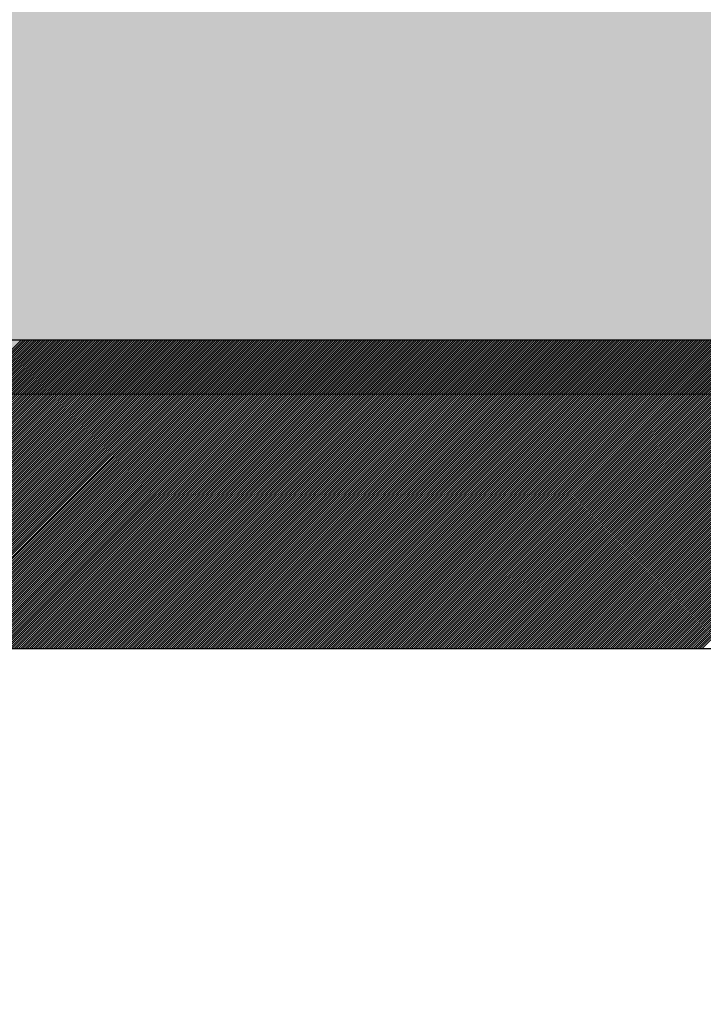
# Model space of a CAD drawing. Extents: x 3940905 to 4145695, y 925352 to 1109797.
# Tile 657 of 1056: x 4033986 to 4034041, y 1099070 to 1099149. Entities that reach past the tile are written whole.
import ezdxf

# ---------------------------------------------------------------- set-up
doc = ezdxf.new("R2010")
doc.units = 0
doc.header["$LTSCALE"] = 750
doc.header["$MEASUREMENT"] = 0
doc.layers.get('0').update_dxf_attribs({"linetype": 'CONTINUOUS', "lineweight": 0})
doc.layers.add('CKD Equipments', color=252, linetype='CONTINUOUS', lineweight=0)
doc.layers.add('COLUMN', color=1, linetype='CONTINUOUS', lineweight=9)

# ---------------------------------------------------------------- blocks, each defined once
blk = doc.blocks.new('COLUMN')
at = {"layer": 'COLUMN'}
h = blk.add_hatch(color=1, dxfattribs=at)
h.dxf.hatch_style = 1
h.paths.add_polyline_path([(2683498.959, 965771.063), (2684447.959, 965771.063), (2684447.959, 965331.063), (2683498.959, 965331.063)])
h.paths.add_polyline_path([(2684237.959, 970191.063), (2683498.959, 970191.063), (2683498.959, 969191.063), (2684237.959, 969191.063)])
h.paths.add_polyline_path([(2687442.959, 969266.063), (2687037.959, 969266.063), (2687037.959, 970031.063), (2687442.959, 970031.063)])
h.paths.add_polyline_path([(2687107.959, 972041.447), (2687643.959, 972041.447), (2687643.959, 971756.063), (2687107.959, 971756.063)])
h.paths.add_polyline_path([(2683498.959, 973491.063), (2684407.959, 973491.063), (2684407.959, 973041.063), (2683498.959, 973041.063)])
h.paths.add_polyline_path([(2683648.959, 975761.063), (2683977.959, 975761.063), (2683977.959, 975211.063), (2683648.959, 975211.063)])
h.paths.add_polyline_path([(2686977.959, 975811.063), (2687727.959, 975811.063), (2687727.959, 975476.063), (2686977.959, 975476.063)])
h.paths.add_polyline_path([(2689868.959, 975851.063), (2689027.959, 975851.063), (2689027.959, 975556.063), (2689868.959, 975556.063)])
h.paths.add_polyline_path([(2686977.959, 973346.063), (2687643.959, 973346.063), (2687643.959, 973116.063), (2686977.959, 973116.063)])
h.paths.add_polyline_path([(2683823.959, 977646.063), (2684028.959, 977646.063), (2684028.959, 977211.063), (2683823.959, 977211.063)])
h.paths.add_polyline_path([(2683823.959, 979911.063), (2684103.959, 979911.063), (2684103.959, 980241.063), (2683823.959, 980241.063)])
h.paths.add_polyline_path([(2687803.959, 979891.063), (2688003.959, 979891.063), (2688003.959, 980241.063), (2687803.959, 980241.063)])
h.paths.add_polyline_path([(2691583.959, 979836.063), (2692013.959, 979836.063), (2692013.959, 980241.063), (2691583.959, 980241.063)])
h.paths.add_polyline_path([(2691695.959, 977346.063), (2692013.959, 977346.063), (2692013.959, 976786.063), (2691695.959, 976786.063)])
h.paths.add_polyline_path([(2687442.959, 965841.063), (2686812.959, 965841.063), (2686812.959, 965401.063), (2687442.959, 965401.063)])
h.paths.add_polyline_path([(2687467.959, 963421.063), (2686702.959, 963421.063), (2686702.959, 962976.063), (2687467.959, 962976.063)])
h.paths.add_polyline_path([(2684167.959, 963191.063), (2683398.959, 963191.063), (2683398.959, 962446.063), (2684167.959, 962446.063)])
h.paths.add_polyline_path([(2684447.959, 958916.063), (2683398.959, 958916.063), (2683398.959, 959356.063), (2684447.959, 959356.063)])
h.paths.add_polyline_path([(2684447.959, 957356.063), (2683413.959, 957356.063), (2683413.959, 956916.063), (2684447.959, 956916.063)])
h.paths.add_polyline_path([(2687457.959, 957436.063), (2686707.959, 957436.063), (2686707.959, 956996.063), (2687457.959, 956996.063)])
h.paths.add_polyline_path([(2687452.959, 959516.063), (2686692.959, 959516.063), (2686692.959, 959086.063), (2687452.959, 959086.063)])
h.paths.add_polyline_path([(2683413.959, 953326.063), (2684312.959, 953326.063), (2684312.959, 953776.063), (2683413.959, 953776.063)])
h.paths.add_polyline_path([(2683293.959, 952396.063), (2683767.959, 952396.063), (2683767.959, 951976.063), (2683293.959, 951976.063)])
h.paths.add_polyline_path([(2682463.959, 977841.063), (2681833.959, 977841.063), (2681833.959, 977051.063), (2682463.959, 977051.063)])
at = {"color": 2}
blk.add_lwpolyline([(2682463.959, 977841.063), (2681833.959, 977841.063), (2681833.959, 977051.063), (2682463.959, 977051.063)], close=True, dxfattribs=at)
at = {"layer": 'COLUMN', "color": 1}
blk.add_lwpolyline([(2682463.959, 977841.063), (2681833.959, 977841.063), (2681833.959, 977051.063), (2682463.959, 977051.063)], close=True, dxfattribs=at)

msp = doc.modelspace()

# ---------------------------------------------------------------- linework, layer by layer
at = {"layer": 'CKD Equipments', "lineweight": -2, "ltscale": 0.2}
for p, q in [((4034540.236, 1099123.329, -7.609), (4033875.236, 1099123.329, -7.609)), ((4034540.236, 1099123.329, -7.609), (4033875.236, 1099123.329, -7.609)), ((4034515.236, 1099098.329, -7.609), (4033900.236, 1099098.329, -7.609))]:
    msp.add_line(p, q, dxfattribs=at)
at = {"layer": 'CKD Equipments', "color": 43, "linetype": 'Continuous', "lineweight": -2, "ltscale": 0.2}
for p, q in [((4033961.274, 1099098.329, -7.609), (4033986.274, 1099123.329, -7.609)), ((4033961.45, 1099098.329, -7.609), (4033986.45, 1099123.329, -7.609)), ((4033961.627, 1099098.329, -7.609), (4033986.627, 1099123.329, -7.609)), ((4033961.804, 1099098.329, -7.609), (4033986.804, 1099123.329, -7.609)), ((4033961.981, 1099098.329, -7.609), (4033986.981, 1099123.329, -7.609)), ((4033962.157, 1099098.329, -7.609), (4033987.157, 1099123.329, -7.609)), ((4033962.334, 1099098.329, -7.609), (4033987.334, 1099123.329, -7.609)), ((4033962.511, 1099098.329, -7.609), (4033987.511, 1099123.329, -7.609)), ((4033962.688, 1099098.329, -7.609), (4033987.688, 1099123.329, -7.609)), ((4033962.865, 1099098.329, -7.609), (4033987.865, 1099123.329, -7.609)), ((4033963.041, 1099098.329, -7.609), (4033988.041, 1099123.329, -7.609)), ((4033963.218, 1099098.329, -7.609), (4033988.218, 1099123.329, -7.609)), ((4033963.395, 1099098.329, -7.609), (4033988.395, 1099123.329, -7.609)), ((4033963.572, 1099098.329, -7.609), (4033988.572, 1099123.329, -7.609)), ((4033963.748, 1099098.329, -7.609), (4033988.748, 1099123.329, -7.609)), ((4033963.925, 1099098.329, -7.609), (4033988.925, 1099123.329, -7.609)), ((4033964.102, 1099098.329, -7.609), (4033989.102, 1099123.329, -7.609)), ((4033964.279, 1099098.329, -7.609), (4033989.279, 1099123.329, -7.609)), ((4033964.456, 1099098.329, -7.609), (4033989.456, 1099123.329, -7.609)), ((4033964.632, 1099098.329, -7.609), (4033989.632, 1099123.329, -7.609)), ((4033964.809, 1099098.329, -7.609), (4033989.809, 1099123.329, -7.609)), ((4033964.986, 1099098.329, -7.609), (4033989.986, 1099123.329, -7.609)), ((4033965.163, 1099098.329, -7.609), (4033990.163, 1099123.329, -7.609)), ((4033965.339, 1099098.329, -7.609), (4033990.339, 1099123.329, -7.609)), ((4033965.516, 1099098.329, -7.609), (4033990.516, 1099123.329, -7.609)), ((4033965.693, 1099098.329, -7.609), (4033990.693, 1099123.329, -7.609)), ((4033965.87, 1099098.329, -7.609), (4033990.87, 1099123.329, -7.609)), ((4033966.047, 1099098.329, -7.609), (4033991.047, 1099123.329, -7.609)), ((4033966.223, 1099098.329, -7.609), (4033991.223, 1099123.329, -7.609)), ((4033966.4, 1099098.329, -7.609), (4033991.4, 1099123.329, -7.609)), ((4033966.577, 1099098.329, -7.609), (4033991.577, 1099123.329, -7.609)), ((4033966.754, 1099098.329, -7.609), (4033991.754, 1099123.329, -7.609)), ((4033966.93, 1099098.329, -7.609), (4033991.93, 1099123.329, -7.609)), ((4033967.107, 1099098.329, -7.609), (4033992.107, 1099123.329, -7.609)), ((4033967.284, 1099098.329, -7.609), (4033992.284, 1099123.329, -7.609)), ((4033967.461, 1099098.329, -7.609), (4033992.461, 1099123.329, -7.609)), ((4033967.638, 1099098.329, -7.609), (4033992.638, 1099123.329, -7.609)), ((4033967.814, 1099098.329, -7.609), (4033992.814, 1099123.329, -7.609)), ((4033967.991, 1099098.329, -7.609), (4033992.991, 1099123.329, -7.609)), ((4033968.168, 1099098.329, -7.609), (4033993.168, 1099123.329, -7.609)), ((4033968.345, 1099098.329, -7.609), (4033993.345, 1099123.329, -7.609)), ((4033968.521, 1099098.329, -7.609), (4033993.521, 1099123.329, -7.609)), ((4033968.698, 1099098.329, -7.609), (4033993.698, 1099123.329, -7.609)), ((4033968.875, 1099098.329, -7.609), (4033993.875, 1099123.329, -7.609)), ((4033969.052, 1099098.329, -7.609), (4033994.052, 1099123.329, -7.609)), ((4033969.229, 1099098.329, -7.609), (4033994.229, 1099123.329, -7.609)), ((4033969.405, 1099098.329, -7.609), (4033994.405, 1099123.329, -7.609)), ((4033969.582, 1099098.329, -7.609), (4033994.582, 1099123.329, -7.609)), ((4033969.759, 1099098.329, -7.609), (4033994.759, 1099123.329, -7.609)), ((4033969.936, 1099098.329, -7.609), (4033994.936, 1099123.329, -7.609)), ((4033970.112, 1099098.329, -7.609), (4033995.112, 1099123.329, -7.609)), ((4033970.289, 1099098.329, -7.609), (4033995.289, 1099123.329, -7.609)), ((4033970.466, 1099098.329, -7.609), (4033995.466, 1099123.329, -7.609)), ((4033970.643, 1099098.329, -7.609), (4033995.643, 1099123.329, -7.609)), ((4033970.82, 1099098.329, -7.609), (4033995.82, 1099123.329, -7.609)), ((4033970.996, 1099098.329, -7.609), (4033995.996, 1099123.329, -7.609)), ((4033971.173, 1099098.329, -7.609), (4033996.173, 1099123.329, -7.609)), ((4033971.35, 1099098.329, -7.609), (4033996.35, 1099123.329, -7.609)), ((4033971.527, 1099098.329, -7.609), (4033996.527, 1099123.329, -7.609)), ((4033971.703, 1099098.329, -7.609), (4033996.703, 1099123.329, -7.609)), ((4033971.88, 1099098.329, -7.609), (4033996.88, 1099123.329, -7.609)), ((4033972.057, 1099098.329, -7.609), (4033997.057, 1099123.329, -7.609)), ((4033972.234, 1099098.329, -7.609), (4033997.234, 1099123.329, -7.609)), ((4033972.411, 1099098.329, -7.609), (4033997.411, 1099123.329, -7.609)), ((4033972.587, 1099098.329, -7.609), (4033997.587, 1099123.329, -7.609)), ((4033972.764, 1099098.329, -7.609), (4033997.764, 1099123.329, -7.609)), ((4033972.941, 1099098.329, -7.609), (4033997.941, 1099123.329, -7.609)), ((4033973.118, 1099098.329, -7.609), (4033998.118, 1099123.329, -7.609)), ((4033973.294, 1099098.329, -7.609), (4033998.294, 1099123.329, -7.609)), ((4033973.471, 1099098.329, -7.609), (4033998.471, 1099123.329, -7.609)), ((4033973.648, 1099098.329, -7.609), (4033998.648, 1099123.329, -7.609)), ((4033973.825, 1099098.329, -7.609), (4033998.825, 1099123.329, -7.609)), ((4033974.001, 1099098.329, -7.609), (4033999.001, 1099123.329, -7.609)), ((4033974.178, 1099098.329, -7.609), (4033999.178, 1099123.329, -7.609)), ((4033974.355, 1099098.329, -7.609), (4033999.355, 1099123.329, -7.609)), ((4033974.532, 1099098.329, -7.609), (4033999.532, 1099123.329, -7.609)), ((4033974.709, 1099098.329, -7.609), (4033999.709, 1099123.329, -7.609)), ((4033974.885, 1099098.329, -7.609), (4033999.885, 1099123.329, -7.609)), ((4033975.062, 1099098.329, -7.609), (4034000.062, 1099123.329, -7.609)), ((4033975.239, 1099098.329, -7.609), (4034000.239, 1099123.329, -7.609)), ((4033975.416, 1099098.329, -7.609), (4034000.416, 1099123.329, -7.609)), ((4033975.592, 1099098.329, -7.609), (4034000.592, 1099123.329, -7.609)), ((4033975.769, 1099098.329, -7.609), (4034000.769, 1099123.329, -7.609)), ((4033975.946, 1099098.329, -7.609), (4034000.946, 1099123.329, -7.609)), ((4033976.123, 1099098.329, -7.609), (4034001.123, 1099123.329, -7.609)), ((4033976.3, 1099098.329, -7.609), (4034001.3, 1099123.329, -7.609)), ((4033976.476, 1099098.329, -7.609), (4034001.476, 1099123.329, -7.609)), ((4033976.653, 1099098.329, -7.609), (4034001.653, 1099123.329, -7.609)), ((4033976.83, 1099098.329, -7.609), (4034001.83, 1099123.329, -7.609)), ((4033977.007, 1099098.329, -7.609), (4034002.007, 1099123.329, -7.609)), ((4033977.183, 1099098.329, -7.609), (4034002.183, 1099123.329, -7.609)), ((4033977.36, 1099098.329, -7.609), (4034002.36, 1099123.329, -7.609)), ((4033977.537, 1099098.329, -7.609), (4034002.537, 1099123.329, -7.609)), ((4033977.714, 1099098.329, -7.609), (4034002.714, 1099123.329, -7.609)), ((4033977.891, 1099098.329, -7.609), (4034002.891, 1099123.329, -7.609)), ((4033978.067, 1099098.329, -7.609), (4034003.067, 1099123.329, -7.609)), ((4033978.244, 1099098.329, -7.609), (4034003.244, 1099123.329, -7.609)), ((4033978.421, 1099098.329, -7.609), (4034003.421, 1099123.329, -7.609)), ((4033978.598, 1099098.329, -7.609), (4034003.598, 1099123.329, -7.609)), ((4033978.774, 1099098.329, -7.609), (4034003.774, 1099123.329, -7.609)), ((4033978.951, 1099098.329, -7.609), (4034003.951, 1099123.329, -7.609)), ((4033979.128, 1099098.329, -7.609), (4034004.128, 1099123.329, -7.609)), ((4033979.305, 1099098.329, -7.609), (4034004.305, 1099123.329, -7.609)), ((4033979.482, 1099098.329, -7.609), (4034004.482, 1099123.329, -7.609)), ((4033979.658, 1099098.329, -7.609), (4034004.658, 1099123.329, -7.609)), ((4033979.835, 1099098.329, -7.609), (4034004.835, 1099123.329, -7.609)), ((4033980.012, 1099098.329, -7.609), (4034005.012, 1099123.329, -7.609)), ((4033980.189, 1099098.329, -7.609), (4034005.189, 1099123.329, -7.609)), ((4033980.365, 1099098.329, -7.609), (4034005.365, 1099123.329, -7.609)), ((4033980.542, 1099098.329, -7.609), (4034005.542, 1099123.329, -7.609)), ((4033980.719, 1099098.329, -7.609), (4034005.719, 1099123.329, -7.609)), ((4033980.896, 1099098.329, -7.609), (4034005.896, 1099123.329, -7.609)), ((4033981.073, 1099098.329, -7.609), (4034006.073, 1099123.329, -7.609)), ((4033981.249, 1099098.329, -7.609), (4034006.249, 1099123.329, -7.609)), ((4033981.426, 1099098.329, -7.609), (4034006.426, 1099123.329, -7.609)), ((4033981.603, 1099098.329, -7.609), (4034006.603, 1099123.329, -7.609)), ((4033981.78, 1099098.329, -7.609), (4034006.78, 1099123.329, -7.609)), ((4033981.956, 1099098.329, -7.609), (4034006.956, 1099123.329, -7.609)), ((4033982.133, 1099098.329, -7.609), (4034007.133, 1099123.329, -7.609)), ((4033982.31, 1099098.329, -7.609), (4034007.31, 1099123.329, -7.609)), ((4033982.487, 1099098.329, -7.609), (4034007.487, 1099123.329, -7.609)), ((4033982.664, 1099098.329, -7.609), (4034007.664, 1099123.329, -7.609)), ((4033982.84, 1099098.329, -7.609), (4034007.84, 1099123.329, -7.609)), ((4033983.017, 1099098.329, -7.609), (4034008.017, 1099123.329, -7.609)), ((4033983.194, 1099098.329, -7.609), (4034008.194, 1099123.329, -7.609)), ((4033983.371, 1099098.329, -7.609), (4034008.371, 1099123.329, -7.609)), ((4033983.547, 1099098.329, -7.609), (4034008.547, 1099123.329, -7.609)), ((4033983.724, 1099098.329, -7.609), (4034008.724, 1099123.329, -7.609)), ((4033983.901, 1099098.329, -7.609), (4034008.901, 1099123.329, -7.609)), ((4033984.078, 1099098.329, -7.609), (4034009.078, 1099123.329, -7.609)), ((4033984.255, 1099098.329, -7.609), (4034009.255, 1099123.329, -7.609)), ((4033984.431, 1099098.329, -7.609), (4034009.431, 1099123.329, -7.609)), ((4033984.608, 1099098.329, -7.609), (4034009.608, 1099123.329, -7.609)), ((4033984.785, 1099098.329, -7.609), (4034009.785, 1099123.329, -7.609)), ((4033984.962, 1099098.329, -7.609), (4034009.962, 1099123.329, -7.609)), ((4033985.138, 1099098.329, -7.609), (4034010.138, 1099123.329, -7.609)), ((4033985.315, 1099098.329, -7.609), (4034010.315, 1099123.329, -7.609)), ((4033985.492, 1099098.329, -7.609), (4034010.492, 1099123.329, -7.609)), ((4033985.669, 1099098.329, -7.609), (4034010.669, 1099123.329, -7.609)), ((4033985.846, 1099098.329, -7.609), (4034010.846, 1099123.329, -7.609)), ((4033986.022, 1099098.329, -7.609), (4034011.022, 1099123.329, -7.609)), ((4033986.199, 1099098.329, -7.609), (4034011.199, 1099123.329, -7.609)), ((4033986.376, 1099098.329, -7.609), (4034011.376, 1099123.329, -7.609)), ((4033986.553, 1099098.329, -7.609), (4034011.553, 1099123.329, -7.609)), ((4033986.729, 1099098.329, -7.609), (4034011.729, 1099123.329, -7.609)), ((4033986.906, 1099098.329, -7.609), (4034011.906, 1099123.329, -7.609)), ((4033987.083, 1099098.329, -7.609), (4034012.083, 1099123.329, -7.609)), ((4033987.26, 1099098.329, -7.609), (4034012.26, 1099123.329, -7.609)), ((4033987.437, 1099098.329, -7.609), (4034012.437, 1099123.329, -7.609)), ((4033987.613, 1099098.329, -7.609), (4034012.613, 1099123.329, -7.609)), ((4033987.79, 1099098.329, -7.609), (4034012.79, 1099123.329, -7.609)), ((4033987.967, 1099098.329, -7.609), (4034012.967, 1099123.329, -7.609)), ((4033988.144, 1099098.329, -7.609), (4034013.144, 1099123.329, -7.609)), ((4033988.32, 1099098.329, -7.609), (4034013.32, 1099123.329, -7.609)), ((4033988.497, 1099098.329, -7.609), (4034013.497, 1099123.329, -7.609)), ((4033988.674, 1099098.329, -7.609), (4034013.674, 1099123.329, -7.609)), ((4033988.851, 1099098.329, -7.609), (4034013.851, 1099123.329, -7.609)), ((4033989.028, 1099098.329, -7.609), (4034014.028, 1099123.329, -7.609)), ((4033989.204, 1099098.329, -7.609), (4034014.204, 1099123.329, -7.609)), ((4033989.381, 1099098.329, -7.609), (4034014.381, 1099123.329, -7.609)), ((4033989.558, 1099098.329, -7.609), (4034014.558, 1099123.329, -7.609)), ((4033989.735, 1099098.329, -7.609), (4034014.735, 1099123.329, -7.609)), ((4033989.911, 1099098.329, -7.609), (4034014.911, 1099123.329, -7.609)), ((4033990.088, 1099098.329, -7.609), (4034015.088, 1099123.329, -7.609)), ((4033990.265, 1099098.329, -7.609), (4034015.265, 1099123.329, -7.609)), ((4033990.442, 1099098.329, -7.609), (4034015.442, 1099123.329, -7.609)), ((4033990.619, 1099098.329, -7.609), (4034015.619, 1099123.329, -7.609)), ((4033990.795, 1099098.329, -7.609), (4034015.795, 1099123.329, -7.609)), ((4033990.972, 1099098.329, -7.609), (4034015.972, 1099123.329, -7.609)), ((4033991.149, 1099098.329, -7.609), (4034016.149, 1099123.329, -7.609)), ((4033991.326, 1099098.329, -7.609), (4034016.326, 1099123.329, -7.609)), ((4033991.502, 1099098.329, -7.609), (4034016.502, 1099123.329, -7.609)), ((4033991.679, 1099098.329, -7.609), (4034016.679, 1099123.329, -7.609)), ((4033991.856, 1099098.329, -7.609), (4034016.856, 1099123.329, -7.609)), ((4033992.033, 1099098.329, -7.609), (4034017.033, 1099123.329, -7.609)), ((4033992.209, 1099098.329, -7.609), (4034017.209, 1099123.329, -7.609)), ((4033992.386, 1099098.329, -7.609), (4034017.386, 1099123.329, -7.609)), ((4033992.563, 1099098.329, -7.609), (4034017.563, 1099123.329, -7.609)), ((4033992.74, 1099098.329, -7.609), (4034017.74, 1099123.329, -7.609)), ((4033992.917, 1099098.329, -7.609), (4034017.917, 1099123.329, -7.609)), ((4033993.093, 1099098.329, -7.609), (4034018.093, 1099123.329, -7.609)), ((4033993.27, 1099098.329, -7.609), (4034018.27, 1099123.329, -7.609)), ((4033993.447, 1099098.329, -7.609), (4034018.447, 1099123.329, -7.609)), ((4033993.624, 1099098.329, -7.609), (4034018.624, 1099123.329, -7.609)), ((4033993.8, 1099098.329, -7.609), (4034018.8, 1099123.329, -7.609)), ((4033993.977, 1099098.329, -7.609), (4034018.977, 1099123.329, -7.609)), ((4033994.154, 1099098.329, -7.609), (4034019.154, 1099123.329, -7.609)), ((4033994.331, 1099098.329, -7.609), (4034019.331, 1099123.329, -7.609)), ((4033994.508, 1099098.329, -7.609), (4034019.508, 1099123.329, -7.609)), ((4033994.684, 1099098.329, -7.609), (4034019.684, 1099123.329, -7.609)), ((4033994.861, 1099098.329, -7.609), (4034019.861, 1099123.329, -7.609)), ((4033995.038, 1099098.329, -7.609), (4034020.038, 1099123.329, -7.609)), ((4033995.215, 1099098.329, -7.609), (4034020.215, 1099123.329, -7.609)), ((4033995.391, 1099098.329, -7.609), (4034020.391, 1099123.329, -7.609)), ((4033995.568, 1099098.329, -7.609), (4034020.568, 1099123.329, -7.609)), ((4033995.745, 1099098.329, -7.609), (4034020.745, 1099123.329, -7.609)), ((4033995.922, 1099098.329, -7.609), (4034020.922, 1099123.329, -7.609)), ((4033996.099, 1099098.329, -7.609), (4034021.099, 1099123.329, -7.609)), ((4033996.275, 1099098.329, -7.609), (4034021.275, 1099123.329, -7.609)), ((4033996.452, 1099098.329, -7.609), (4034021.452, 1099123.329, -7.609)), ((4033996.629, 1099098.329, -7.609), (4034021.629, 1099123.329, -7.609)), ((4033996.806, 1099098.329, -7.609), (4034021.806, 1099123.329, -7.609)), ((4033996.982, 1099098.329, -7.609), (4034021.982, 1099123.329, -7.609)), ((4033997.159, 1099098.329, -7.609), (4034022.159, 1099123.329, -7.609)), ((4033997.336, 1099098.329, -7.609), (4034022.336, 1099123.329, -7.609)), ((4033997.513, 1099098.329, -7.609), (4034022.513, 1099123.329, -7.609)), ((4033997.69, 1099098.329, -7.609), (4034022.69, 1099123.329, -7.609)), ((4033997.866, 1099098.329, -7.609), (4034022.866, 1099123.329, -7.609)), ((4033998.043, 1099098.329, -7.609), (4034023.043, 1099123.329, -7.609)), ((4033998.22, 1099098.329, -7.609), (4034023.22, 1099123.329, -7.609)), ((4033998.397, 1099098.329, -7.609), (4034023.397, 1099123.329, -7.609)), ((4033998.573, 1099098.329, -7.609), (4034023.573, 1099123.329, -7.609)), ((4033998.75, 1099098.329, -7.609), (4034023.75, 1099123.329, -7.609)), ((4033998.927, 1099098.329, -7.609), (4034023.927, 1099123.329, -7.609)), ((4033999.104, 1099098.329, -7.609), (4034024.104, 1099123.329, -7.609)), ((4033999.281, 1099098.329, -7.609), (4034024.281, 1099123.329, -7.609)), ((4033999.457, 1099098.329, -7.609), (4034024.457, 1099123.329, -7.609)), ((4033999.634, 1099098.329, -7.609), (4034024.634, 1099123.329, -7.609)), ((4033999.811, 1099098.329, -7.609), (4034024.811, 1099123.329, -7.609)), ((4033999.988, 1099098.329, -7.609), (4034024.988, 1099123.329, -7.609)), ((4034000.164, 1099098.329, -7.609), (4034025.164, 1099123.329, -7.609)), ((4034000.341, 1099098.329, -7.609), (4034025.341, 1099123.329, -7.609)), ((4034000.518, 1099098.329, -7.609), (4034025.518, 1099123.329, -7.609)), ((4034000.695, 1099098.329, -7.609), (4034025.695, 1099123.329, -7.609)), ((4034000.872, 1099098.329, -7.609), (4034025.872, 1099123.329, -7.609)), ((4034001.048, 1099098.329, -7.609), (4034026.048, 1099123.329, -7.609)), ((4034001.225, 1099098.329, -7.609), (4034026.225, 1099123.329, -7.609)), ((4034001.402, 1099098.329, -7.609), (4034026.402, 1099123.329, -7.609)), ((4034001.579, 1099098.329, -7.609), (4034026.579, 1099123.329, -7.609)), ((4034001.755, 1099098.329, -7.609), (4034026.755, 1099123.329, -7.609)), ((4034001.932, 1099098.329, -7.609), (4034026.932, 1099123.329, -7.609)), ((4034002.109, 1099098.329, -7.609), (4034027.109, 1099123.329, -7.609)), ((4034002.286, 1099098.329, -7.609), (4034027.286, 1099123.329, -7.609)), ((4034002.463, 1099098.329, -7.609), (4034027.463, 1099123.329, -7.609)), ((4034002.639, 1099098.329, -7.609), (4034027.639, 1099123.329, -7.609)), ((4034002.816, 1099098.329, -7.609), (4034027.816, 1099123.329, -7.609)), ((4034002.993, 1099098.329, -7.609), (4034027.993, 1099123.329, -7.609)), ((4034003.17, 1099098.329, -7.609), (4034028.17, 1099123.329, -7.609)), ((4034003.346, 1099098.329, -7.609), (4034028.346, 1099123.329, -7.609)), ((4034003.523, 1099098.329, -7.609), (4034028.523, 1099123.329, -7.609)), ((4034003.7, 1099098.329, -7.609), (4034028.7, 1099123.329, -7.609)), ((4034003.877, 1099098.329, -7.609), (4034028.877, 1099123.329, -7.609)), ((4034004.054, 1099098.329, -7.609), (4034029.054, 1099123.329, -7.609)), ((4034004.23, 1099098.329, -7.609), (4034029.23, 1099123.329, -7.609)), ((4034004.407, 1099098.329, -7.609), (4034029.407, 1099123.329, -7.609)), ((4034004.584, 1099098.329, -7.609), (4034029.584, 1099123.329, -7.609)), ((4034004.761, 1099098.329, -7.609), (4034029.761, 1099123.329, -7.609)), ((4034004.937, 1099098.329, -7.609), (4034029.937, 1099123.329, -7.609)), ((4034005.114, 1099098.329, -7.609), (4034030.114, 1099123.329, -7.609)), ((4034005.291, 1099098.329, -7.609), (4034030.291, 1099123.329, -7.609)), ((4034005.468, 1099098.329, -7.609), (4034030.468, 1099123.329, -7.609)), ((4034005.645, 1099098.329, -7.609), (4034030.645, 1099123.329, -7.609)), ((4034005.821, 1099098.329, -7.609), (4034030.821, 1099123.329, -7.609)), ((4034005.998, 1099098.329, -7.609), (4034030.998, 1099123.329, -7.609)), ((4034006.175, 1099098.329, -7.609), (4034031.175, 1099123.329, -7.609)), ((4034006.352, 1099098.329, -7.609), (4034031.352, 1099123.329, -7.609)), ((4034006.528, 1099098.329, -7.609), (4034031.528, 1099123.329, -7.609)), ((4034006.705, 1099098.329, -7.609), (4034031.705, 1099123.329, -7.609)), ((4034006.882, 1099098.329, -7.609), (4034031.882, 1099123.329, -7.609)), ((4034007.059, 1099098.329, -7.609), (4034032.059, 1099123.329, -7.609)), ((4034007.236, 1099098.329, -7.609), (4034032.236, 1099123.329, -7.609)), ((4034007.412, 1099098.329, -7.609), (4034032.412, 1099123.329, -7.609)), ((4034007.589, 1099098.329, -7.609), (4034032.589, 1099123.329, -7.609)), ((4034007.766, 1099098.329, -7.609), (4034032.766, 1099123.329, -7.609)), ((4034007.943, 1099098.329, -7.609), (4034032.943, 1099123.329, -7.609)), ((4034008.119, 1099098.329, -7.609), (4034033.119, 1099123.329, -7.609)), ((4034008.296, 1099098.329, -7.609), (4034033.296, 1099123.329, -7.609)), ((4034008.473, 1099098.329, -7.609), (4034033.473, 1099123.329, -7.609)), ((4034008.65, 1099098.329, -7.609), (4034033.65, 1099123.329, -7.609)), ((4034008.827, 1099098.329, -7.609), (4034033.827, 1099123.329, -7.609)), ((4034009.003, 1099098.329, -7.609), (4034034.003, 1099123.329, -7.609)), ((4034009.18, 1099098.329, -7.609), (4034034.18, 1099123.329, -7.609)), ((4034009.357, 1099098.329, -7.609), (4034034.357, 1099123.329, -7.609)), ((4034009.534, 1099098.329, -7.609), (4034034.534, 1099123.329, -7.609)), ((4034009.71, 1099098.329, -7.609), (4034034.71, 1099123.329, -7.609)), ((4034009.887, 1099098.329, -7.609), (4034034.887, 1099123.329, -7.609)), ((4034010.064, 1099098.329, -7.609), (4034035.064, 1099123.329, -7.609)), ((4034010.241, 1099098.329, -7.609), (4034035.241, 1099123.329, -7.609)), ((4034010.417, 1099098.329, -7.609), (4034035.417, 1099123.329, -7.609)), ((4034010.594, 1099098.329, -7.609), (4034035.594, 1099123.329, -7.609)), ((4034010.771, 1099098.329, -7.609), (4034035.771, 1099123.329, -7.609)), ((4034010.948, 1099098.329, -7.609), (4034035.948, 1099123.329, -7.609)), ((4034011.125, 1099098.329, -7.609), (4034036.125, 1099123.329, -7.609)), ((4034011.301, 1099098.329, -7.609), (4034036.301, 1099123.329, -7.609)), ((4034011.478, 1099098.329, -7.609), (4034036.478, 1099123.329, -7.609)), ((4034011.655, 1099098.329, -7.609), (4034036.655, 1099123.329, -7.609)), ((4034011.832, 1099098.329, -7.609), (4034036.832, 1099123.329, -7.609)), ((4034012.008, 1099098.329, -7.609), (4034037.008, 1099123.329, -7.609)), ((4034012.185, 1099098.329, -7.609), (4034037.185, 1099123.329, -7.609)), ((4034012.362, 1099098.329, -7.609), (4034037.362, 1099123.329, -7.609)), ((4034012.539, 1099098.329, -7.609), (4034037.539, 1099123.329, -7.609)), ((4034012.716, 1099098.329, -7.609), (4034037.716, 1099123.329, -7.609)), ((4034012.892, 1099098.329, -7.609), (4034037.892, 1099123.329, -7.609)), ((4034013.069, 1099098.329, -7.609), (4034038.069, 1099123.329, -7.609)), ((4034013.246, 1099098.329, -7.609), (4034038.246, 1099123.329, -7.609)), ((4034013.423, 1099098.329, -7.609), (4034038.423, 1099123.329, -7.609)), ((4034013.599, 1099098.329, -7.609), (4034038.599, 1099123.329, -7.609)), ((4034013.776, 1099098.329, -7.609), (4034038.776, 1099123.329, -7.609)), ((4034013.953, 1099098.329, -7.609), (4034038.953, 1099123.329, -7.609)), ((4034014.13, 1099098.329, -7.609), (4034039.13, 1099123.329, -7.609)), ((4034014.307, 1099098.329, -7.609), (4034039.307, 1099123.329, -7.609)), ((4034014.483, 1099098.329, -7.609), (4034039.483, 1099123.329, -7.609)), ((4034014.66, 1099098.329, -7.609), (4034039.66, 1099123.329, -7.609)), ((4034014.837, 1099098.329, -7.609), (4034039.837, 1099123.329, -7.609)), ((4034015.014, 1099098.329, -7.609), (4034040.014, 1099123.329, -7.609)), ((4034015.19, 1099098.329, -7.609), (4034040.19, 1099123.329, -7.609)), ((4034015.367, 1099098.329, -7.609), (4034040.367, 1099123.329, -7.609)), ((4034015.544, 1099098.329, -7.609), (4034040.544, 1099123.329, -7.609)), ((4034015.721, 1099098.329, -7.609), (4034040.721, 1099123.329, -7.609)), ((4034015.898, 1099098.329, -7.609), (4034040.898, 1099123.329, -7.609)), ((4034016.074, 1099098.329, -7.609), (4034041.074, 1099123.329, -7.609)), ((4034016.251, 1099098.329, -7.609), (4034041.251, 1099123.329, -7.609)), ((4034016.428, 1099098.329, -7.609), (4034041.428, 1099123.329, -7.609)), ((4034016.605, 1099098.329, -7.609), (4034041.605, 1099123.329, -7.609)), ((4034016.781, 1099098.329, -7.609), (4034041.781, 1099123.329, -7.609)), ((4034016.958, 1099098.329, -7.609), (4034041.958, 1099123.329, -7.609)), ((4034017.135, 1099098.329, -7.609), (4034042.135, 1099123.329, -7.609)), ((4034017.312, 1099098.329, -7.609), (4034042.312, 1099123.329, -7.609)), ((4034017.489, 1099098.329, -7.609), (4034042.489, 1099123.329, -7.609)), ((4034017.665, 1099098.329, -7.609), (4034042.665, 1099123.329, -7.609)), ((4034017.842, 1099098.329, -7.609), (4034042.842, 1099123.329, -7.609)), ((4034018.019, 1099098.329, -7.609), (4034043.019, 1099123.329, -7.609)), ((4034018.196, 1099098.329, -7.609), (4034043.196, 1099123.329, -7.609)), ((4034018.372, 1099098.329, -7.609), (4034043.372, 1099123.329, -7.609)), ((4034018.549, 1099098.329, -7.609), (4034043.549, 1099123.329, -7.609)), ((4034018.726, 1099098.329, -7.609), (4034043.726, 1099123.329, -7.609)), ((4034018.903, 1099098.329, -7.609), (4034043.903, 1099123.329, -7.609)), ((4034019.08, 1099098.329, -7.609), (4034044.08, 1099123.329, -7.609)), ((4034019.256, 1099098.329, -7.609), (4034044.256, 1099123.329, -7.609)), ((4034019.433, 1099098.329, -7.609), (4034044.433, 1099123.329, -7.609)), ((4034019.61, 1099098.329, -7.609), (4034044.61, 1099123.329, -7.609)), ((4034019.787, 1099098.329, -7.609), (4034044.787, 1099123.329, -7.609)), ((4034019.963, 1099098.329, -7.609), (4034044.963, 1099123.329, -7.609)), ((4034020.14, 1099098.329, -7.609), (4034045.14, 1099123.329, -7.609)), ((4034020.317, 1099098.329, -7.609), (4034045.317, 1099123.329, -7.609)), ((4034020.494, 1099098.329, -7.609), (4034045.494, 1099123.329, -7.609)), ((4034020.671, 1099098.329, -7.609), (4034045.671, 1099123.329, -7.609)), ((4034020.847, 1099098.329, -7.609), (4034045.847, 1099123.329, -7.609)), ((4034021.024, 1099098.329, -7.609), (4034046.024, 1099123.329, -7.609)), ((4034021.201, 1099098.329, -7.609), (4034046.201, 1099123.329, -7.609)), ((4034021.378, 1099098.329, -7.609), (4034046.378, 1099123.329, -7.609)), ((4034021.554, 1099098.329, -7.609), (4034046.554, 1099123.329, -7.609)), ((4034021.731, 1099098.329, -7.609), (4034046.731, 1099123.329, -7.609)), ((4034021.908, 1099098.329, -7.609), (4034046.908, 1099123.329, -7.609)), ((4034022.085, 1099098.329, -7.609), (4034047.085, 1099123.329, -7.609)), ((4034022.262, 1099098.329, -7.609), (4034047.262, 1099123.329, -7.609)), ((4034022.438, 1099098.329, -7.609), (4034047.438, 1099123.329, -7.609)), ((4034022.615, 1099098.329, -7.609), (4034047.615, 1099123.329, -7.609)), ((4034022.792, 1099098.329, -7.609), (4034047.792, 1099123.329, -7.609)), ((4034022.969, 1099098.329, -7.609), (4034047.969, 1099123.329, -7.609)), ((4034023.145, 1099098.329, -7.609), (4034048.145, 1099123.329, -7.609)), ((4034023.322, 1099098.329, -7.609), (4034048.322, 1099123.329, -7.609)), ((4034023.499, 1099098.329, -7.609), (4034048.499, 1099123.329, -7.609)), ((4034023.676, 1099098.329, -7.609), (4034048.676, 1099123.329, -7.609)), ((4034023.853, 1099098.329, -7.609), (4034048.853, 1099123.329, -7.609)), ((4034024.029, 1099098.329, -7.609), (4034049.029, 1099123.329, -7.609)), ((4034024.206, 1099098.329, -7.609), (4034049.206, 1099123.329, -7.609)), ((4034024.383, 1099098.329, -7.609), (4034049.383, 1099123.329, -7.609)), ((4034024.56, 1099098.329, -7.609), (4034049.56, 1099123.329, -7.609)), ((4034024.736, 1099098.329, -7.609), (4034049.736, 1099123.329, -7.609)), ((4034024.913, 1099098.329, -7.609), (4034049.913, 1099123.329, -7.609)), ((4034025.09, 1099098.329, -7.609), (4034050.09, 1099123.329, -7.609)), ((4034025.267, 1099098.329, -7.609), (4034050.267, 1099123.329, -7.609)), ((4034025.444, 1099098.329, -7.609), (4034050.444, 1099123.329, -7.609)), ((4034025.62, 1099098.329, -7.609), (4034050.62, 1099123.329, -7.609)), ((4034025.797, 1099098.329, -7.609), (4034050.797, 1099123.329, -7.609)), ((4034025.974, 1099098.329, -7.609), (4034050.974, 1099123.329, -7.609)), ((4034026.151, 1099098.329, -7.609), (4034051.151, 1099123.329, -7.609)), ((4034026.327, 1099098.329, -7.609), (4034051.327, 1099123.329, -7.609)), ((4034026.504, 1099098.329, -7.609), (4034051.504, 1099123.329, -7.609)), ((4034026.681, 1099098.329, -7.609), (4034051.681, 1099123.329, -7.609)), ((4034026.858, 1099098.329, -7.609), (4034051.858, 1099123.329, -7.609)), ((4034027.035, 1099098.329, -7.609), (4034052.035, 1099123.329, -7.609)), ((4034027.211, 1099098.329, -7.609), (4034052.211, 1099123.329, -7.609)), ((4034027.388, 1099098.329, -7.609), (4034052.388, 1099123.329, -7.609)), ((4034027.565, 1099098.329, -7.609), (4034052.565, 1099123.329, -7.609)), ((4034027.742, 1099098.329, -7.609), (4034052.742, 1099123.329, -7.609)), ((4034027.918, 1099098.329, -7.609), (4034052.918, 1099123.329, -7.609)), ((4034028.095, 1099098.329, -7.609), (4034053.095, 1099123.329, -7.609)), ((4034028.272, 1099098.329, -7.609), (4034053.272, 1099123.329, -7.609)), ((4034028.449, 1099098.329, -7.609), (4034053.449, 1099123.329, -7.609)), ((4034028.625, 1099098.329, -7.609), (4034053.625, 1099123.329, -7.609)), ((4034028.802, 1099098.329, -7.609), (4034053.802, 1099123.329, -7.609)), ((4034028.979, 1099098.329, -7.609), (4034053.979, 1099123.329, -7.609)), ((4034029.156, 1099098.329, -7.609), (4034054.156, 1099123.329, -7.609)), ((4034029.333, 1099098.329, -7.609), (4034054.333, 1099123.329, -7.609)), ((4034029.509, 1099098.329, -7.609), (4034054.509, 1099123.329, -7.609)), ((4034029.686, 1099098.329, -7.609), (4034054.686, 1099123.329, -7.609)), ((4034029.863, 1099098.329, -7.609), (4034054.863, 1099123.329, -7.609)), ((4034030.04, 1099098.329, -7.609), (4034055.04, 1099123.329, -7.609)), ((4034030.216, 1099098.329, -7.609), (4034055.216, 1099123.329, -7.609)), ((4034030.393, 1099098.329, -7.609), (4034055.393, 1099123.329, -7.609)), ((4034030.57, 1099098.329, -7.609), (4034055.57, 1099123.329, -7.609)), ((4034030.747, 1099098.329, -7.609), (4034055.747, 1099123.329, -7.609)), ((4034030.924, 1099098.329, -7.609), (4034055.924, 1099123.329, -7.609)), ((4034031.1, 1099098.329, -7.609), (4034056.1, 1099123.329, -7.609)), ((4034031.277, 1099098.329, -7.609), (4034056.277, 1099123.329, -7.609)), ((4034031.454, 1099098.329, -7.609), (4034056.454, 1099123.329, -7.609)), ((4034031.631, 1099098.329, -7.609), (4034056.631, 1099123.329, -7.609)), ((4034031.807, 1099098.329, -7.609), (4034056.807, 1099123.329, -7.609)), ((4034031.984, 1099098.329, -7.609), (4034056.984, 1099123.329, -7.609)), ((4034032.161, 1099098.329, -7.609), (4034057.161, 1099123.329, -7.609)), ((4034032.338, 1099098.329, -7.609), (4034057.338, 1099123.329, -7.609)), ((4034032.515, 1099098.329, -7.609), (4034057.515, 1099123.329, -7.609)), ((4034032.691, 1099098.329, -7.609), (4034057.691, 1099123.329, -7.609)), ((4034032.868, 1099098.329, -7.609), (4034057.868, 1099123.329, -7.609)), ((4034033.045, 1099098.329, -7.609), (4034058.045, 1099123.329, -7.609)), ((4034033.222, 1099098.329, -7.609), (4034058.222, 1099123.329, -7.609)), ((4034033.398, 1099098.329, -7.609), (4034058.398, 1099123.329, -7.609)), ((4034033.575, 1099098.329, -7.609), (4034058.575, 1099123.329, -7.609)), ((4034033.752, 1099098.329, -7.609), (4034058.752, 1099123.329, -7.609)), ((4034033.929, 1099098.329, -7.609), (4034058.929, 1099123.329, -7.609)), ((4034034.106, 1099098.329, -7.609), (4034059.106, 1099123.329, -7.609)), ((4034034.282, 1099098.329, -7.609), (4034059.282, 1099123.329, -7.609)), ((4034034.459, 1099098.329, -7.609), (4034059.459, 1099123.329, -7.609)), ((4034034.636, 1099098.329, -7.609), (4034059.636, 1099123.329, -7.609)), ((4034034.813, 1099098.329, -7.609), (4034059.813, 1099123.329, -7.609)), ((4034034.989, 1099098.329, -7.609), (4034059.989, 1099123.329, -7.609)), ((4034035.166, 1099098.329, -7.609), (4034060.166, 1099123.329, -7.609)), ((4034035.343, 1099098.329, -7.609), (4034060.343, 1099123.329, -7.609)), ((4034035.52, 1099098.329, -7.609), (4034060.52, 1099123.329, -7.609)), ((4034035.697, 1099098.329, -7.609), (4034060.697, 1099123.329, -7.609)), ((4034035.873, 1099098.329, -7.609), (4034060.873, 1099123.329, -7.609)), ((4034036.05, 1099098.329, -7.609), (4034061.05, 1099123.329, -7.609)), ((4034036.227, 1099098.329, -7.609), (4034061.227, 1099123.329, -7.609)), ((4034036.404, 1099098.329, -7.609), (4034061.404, 1099123.329, -7.609)), ((4034036.58, 1099098.329, -7.609), (4034061.58, 1099123.329, -7.609)), ((4034036.757, 1099098.329, -7.609), (4034061.757, 1099123.329, -7.609)), ((4034036.934, 1099098.329, -7.609), (4034061.934, 1099123.329, -7.609)), ((4034037.111, 1099098.329, -7.609), (4034062.111, 1099123.329, -7.609)), ((4034037.288, 1099098.329, -7.609), (4034062.288, 1099123.329, -7.609)), ((4034037.464, 1099098.329, -7.609), (4034062.464, 1099123.329, -7.609)), ((4034037.641, 1099098.329, -7.609), (4034062.641, 1099123.329, -7.609)), ((4034037.818, 1099098.329, -7.609), (4034062.818, 1099123.329, -7.609)), ((4034037.995, 1099098.329, -7.609), (4034062.995, 1099123.329, -7.609)), ((4034038.171, 1099098.329, -7.609), (4034063.171, 1099123.329, -7.609)), ((4034038.348, 1099098.329, -7.609), (4034063.348, 1099123.329, -7.609)), ((4034038.525, 1099098.329, -7.609), (4034063.525, 1099123.329, -7.609)), ((4034038.702, 1099098.329, -7.609), (4034063.702, 1099123.329, -7.609)), ((4034038.879, 1099098.329, -7.609), (4034063.879, 1099123.329, -7.609)), ((4034039.055, 1099098.329, -7.609), (4034064.055, 1099123.329, -7.609)), ((4034039.232, 1099098.329, -7.609), (4034064.232, 1099123.329, -7.609)), ((4034039.409, 1099098.329, -7.609), (4034064.409, 1099123.329, -7.609)), ((4034039.586, 1099098.329, -7.609), (4034064.586, 1099123.329, -7.609)), ((4034039.762, 1099098.329, -7.609), (4034064.762, 1099123.329, -7.609)), ((4034039.939, 1099098.329, -7.609), (4034064.939, 1099123.329, -7.609)), ((4034040.116, 1099098.329, -7.609), (4034065.116, 1099123.329, -7.609)), ((4034040.293, 1099098.329, -7.609), (4034065.293, 1099123.329, -7.609)), ((4034040.47, 1099098.329, -7.609), (4034065.47, 1099123.329, -7.609)), ((4034040.646, 1099098.329, -7.609), (4034065.646, 1099123.329, -7.609)), ((4034040.823, 1099098.329, -7.609), (4034065.823, 1099123.329, -7.609)), ((4034041, 1099098.329, -7.609), (4034066, 1099123.329, -7.609)), ((4034041.177, 1099098.329, -7.609), (4034066.177, 1099123.329, -7.609)), ((4034041.353, 1099098.329, -7.609), (4034066.353, 1099123.329, -7.609))]:
    msp.add_line(p, q, dxfattribs=at)

# ---------------------------------------------------------------- block references
at = {"layer": 'COLUMN'}
msp.add_blockref('COLUMN', (1352057.848, 122067.901, -7.609), dxfattribs=at)

doc.saveas('drawing.dxf')
